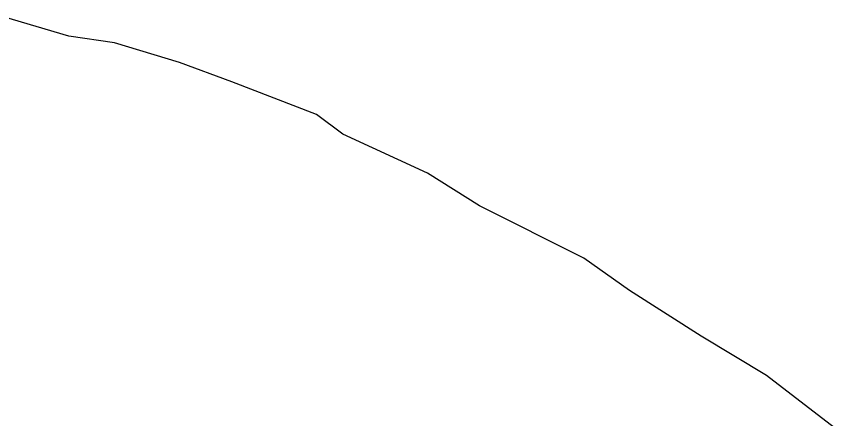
# Model space of a CAD drawing. Extents: x 3245246 to 3283090, y 806824 to 832173.
# Drawn here: x 3255139 to 3255724, y 827989 to 828270 of the extents above; entities that cross this region are included whole.
import ezdxf

# ---------------------------------------------------------------- set-up
doc = ezdxf.new("R2010")
doc.units = 0
doc.layers.add('V-SITE-VEGE', color=7, linetype='Continuous')

msp = doc.modelspace()

# ---------------------------------------------------------------- linework, layer by layer
at = {"layer": 'V-SITE-VEGE'}
for p, q in [((3255175.93, 828256.63), (3255130.23, 828270.35)), ((3255207.92, 828252.06), (3255175.93, 828256.63)), ((3255253.62, 828238.34), (3255207.92, 828252.06)), ((3255290.18, 828224.62), (3255253.62, 828238.34)), ((3255349.59, 828201.76), (3255290.18, 828224.62)), ((3255367.87, 828188.05), (3255349.59, 828201.76)), ((3255427.27, 828160.62), (3255367.87, 828188.05)), ((3255463.83, 828137.76), (3255427.27, 828160.62)), ((3255536.95, 828101.2), (3255463.83, 828137.76)), ((3255568.94, 828078.34), (3255536.95, 828101.2)), ((3255619.2, 828046.34), (3255568.94, 828078.34)), ((3255664.9, 828018.92), (3255619.2, 828046.34)), ((3255724.31, 827973.21), (3255664.9, 828018.92))]:
    msp.add_line(p, q, dxfattribs=at)

doc.saveas('drawing.dxf')
